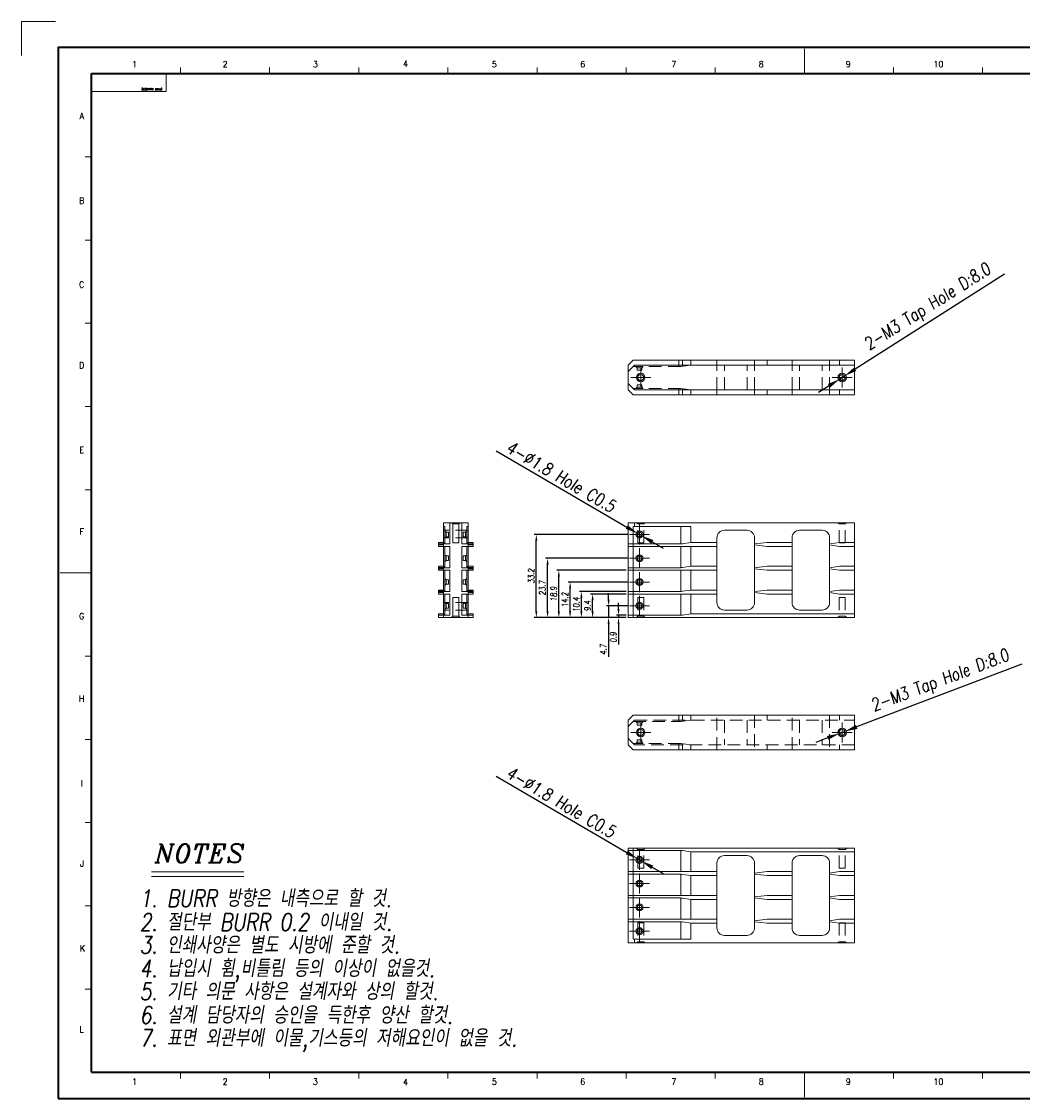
# Model space of a CAD drawing. Header units: millimetres. Extents: x 4497 to 11741, y 5958 to 12619.
# Tile 278 of 424: x 5225 to 5625, y 11172 to 11603. Entities that reach past the tile are written whole.
import ezdxf
from ezdxf.enums import TextEntityAlignment as Align

# ---------------------------------------------------------------- set-up
doc = ezdxf.new("R2010")
doc.units = ezdxf.units.MM
doc.header["$LTSCALE"] = 0.8
doc.header["$PDMODE"] = 3
doc.header["$PDSIZE"] = 0.3125
doc.linetypes.add('CENTER', pattern=[50.8, 31.75, -6.35, 6.35, -6.35])
doc.linetypes.add('HIDDEN', pattern=[9.525, 6.35, -3.175])
doc.layers.get('0').update_dxf_attribs({"linetype": 'CONTINUOUS', "lineweight": 0})
doc.layers.get('Defpoints').update_dxf_attribs({"linetype": 'CONTINUOUS', "lineweight": 0})
for name, color, linetype, lineweight in [('1', 2, 'CENTER', 0), ('2', 3, 'CONTINUOUS', 0), ('3', 5, 'HIDDEN', 0)]:
    doc.layers.add(name, color=color, linetype=linetype, lineweight=lineweight)
doc.styles.add('A', font='ITALIC', dxfattribs={"height": 3})
doc.styles.add('linetech', font='romans.shx', dxfattribs={"width": 0.8, "oblique": 10, "bigfont": 'whgtxt.shx'})
doc.styles.get("Standard").update_dxf_attribs({"font": 'romans.shx', "width": 0.8, "oblique": 5, "bigfont": 'whgtxt.shx'})
doc.dimstyles.get("Standard").update_dxf_attribs({"dimtxt": 2.5, "dimasz": 2.5, "dimexe": 0.8, "dimexo": 0.8, "dimgap": 0.8, "dimtad": 1, "dimdsep": 46, "dimtxsty": 'Standard', "dimcen": 0, "dimclrd": 3, "dimclre": 3, "dimclrt": 3, "dimazin": 0, "dimtp": 0.001, "dimtm": 0.001, "dimtfac": 1, "dimtmove": 0, "dimatfit": 3, "dimfxl": 0, "dimtolj": 1, "dimarcsym": 0})

# ---------------------------------------------------------------- blocks, each defined once
blk = doc.blocks.new('*D1217')
at = {"layer": '2', "color": 3, "lineweight": -2}
for p, q in [((5617.82, 11501.84), (5558.19, 11463.9)), ((5551.95, 11459.93), (5553.98, 11461.22)), ((5547.73, 11457.24), (5543.51, 11454.56))]:
    blk.add_line(p, q, dxfattribs=at)
at = {"layer": '2', "color": 3}
for points in [[(5557.75, 11464.6), (5558.64, 11463.2), (5553.98, 11461.22)], [(5547.29, 11457.95), (5548.18, 11456.54), (5551.95, 11459.93)]]:
    blk.add_solid(points, dxfattribs=at)
at = {"layer": 'Defpoints', "color": 0}
for p in [(5553.98, 11461.22), (5551.95, 11459.93)]:
    blk.add_point(p, dxfattribs=at)
at = {"layer": '2', "color": 3, "insert": (5587.47, 11488.38), "char_height": 5, "attachment_point": 5, "rotation": 32.4685}
blk.add_mtext('\\A1;2-M3 Tap Hole D:8.0', dxfattribs=at)
blk = doc.blocks.new('*D1218')
at = {"color": 3, "lineweight": -2}
for p, q in [((5414.69, 11431.27), (5466.9, 11400.82)), ((5472.77, 11397.4), (5471.22, 11398.3)), ((5477.09, 11394.88), (5481.41, 11392.36))]:
    blk.add_line(p, q, dxfattribs=at)
at = {"color": 3}
for points in [[(5467.32, 11401.54), (5466.48, 11400.1), (5471.22, 11398.3)], [(5477.51, 11395.6), (5476.67, 11394.16), (5472.77, 11397.4)]]:
    blk.add_solid(points, dxfattribs=at)
at = {"layer": 'Defpoints', "color": 0}
for p in [(5471.22, 11398.3), (5472.77, 11397.4)]:
    blk.add_point(p, dxfattribs=at)
at = {"color": 3, "insert": (5440.7, 11420.85), "char_height": 5, "attachment_point": 5, "rotation": 329.7453}
blk.add_mtext('\\A1;4-∅1.8 Hole C0.5', dxfattribs=at)
blk = doc.blocks.new('*D1219')
at = {"layer": '2', "color": 3, "lineweight": -2}
for p, q in [((5624.82, 11346.06), (5558.76, 11320.94)), ((5551.84, 11318.31), (5554.09, 11319.16)), ((5547.17, 11316.53), (5542.49, 11314.76))]:
    blk.add_line(p, q, dxfattribs=at)
at = {"layer": '2', "color": 3}
for points in [[(5546.87, 11317.31), (5547.46, 11315.76), (5551.84, 11318.31)], [(5558.46, 11321.72), (5559.05, 11320.16), (5554.09, 11319.16)]]:
    blk.add_solid(points, dxfattribs=at)
at = {"layer": 'Defpoints', "color": 0}
for p in [(5551.84, 11318.31), (5554.09, 11319.16)]:
    blk.add_point(p, dxfattribs=at)
at = {"layer": '2', "color": 3, "insert": (5592.37, 11339), "char_height": 5, "attachment_point": 5, "rotation": 20.8193}
blk.add_mtext('\\A1;2-M3 Tap Hole D:8.0', dxfattribs=at)
blk = doc.blocks.new('*D1220')
at = {"color": 3, "lineweight": -2}
for p, q in [((5414.69, 11301.24), (5466.9, 11270.79)), ((5472.77, 11267.36), (5471.22, 11268.27)), ((5477.09, 11264.84), (5481.41, 11262.32))]:
    blk.add_line(p, q, dxfattribs=at)
at = {"color": 3}
for points in [[(5467.32, 11271.51), (5466.48, 11270.07), (5471.22, 11268.27)], [(5477.51, 11265.56), (5476.67, 11264.12), (5472.77, 11267.36)]]:
    blk.add_solid(points, dxfattribs=at)
at = {"layer": 'Defpoints', "color": 0}
for p in [(5471.22, 11268.27), (5472.77, 11267.36)]:
    blk.add_point(p, dxfattribs=at)
at = {"color": 3, "insert": (5440.7, 11290.81), "char_height": 5, "attachment_point": 5, "rotation": 329.7453}
blk.add_mtext('\\A1;4-∅1.8 Hole C0.5', dxfattribs=at)
blk = doc.blocks.new('*D1207')
at = {"layer": '2', "color": 3, "lineweight": -2}
for p, q in [((5463.6, 11368.05), (5463.6, 11370.55)), ((5466.66, 11365.55), (5462.8, 11365.55)), ((5463.6, 11365.55), (5463.6, 11364.65)), ((5466.66, 11364.65), (5462.8, 11364.65)), ((5463.6, 11362.15), (5463.6, 11353.9))]:
    blk.add_line(p, q, dxfattribs=at)
at = {"layer": '2', "color": 3}
for points in [[(5463.18, 11368.05), (5464.02, 11368.05), (5463.6, 11365.55)], [(5463.18, 11362.15), (5464.02, 11362.15), (5463.6, 11364.65)]]:
    blk.add_solid(points, dxfattribs=at)
at = {"layer": 'Defpoints', "color": 0}
for p in [(5463.6, 11365.55), (5467.46, 11365.55), (5467.46, 11364.65)]:
    blk.add_point(p, dxfattribs=at)
at = {"layer": '2', "color": 3, "insert": (5461.55, 11356.78), "char_height": 2.5, "attachment_point": 5, "rotation": 90}
blk.add_mtext('\\A1;0.9', dxfattribs=at)
blk = doc.blocks.new('*D1208')
at = {"layer": '2', "color": 3, "lineweight": -2}
for p, q in [((5459.63, 11371.85), (5459.63, 11374.35)), ((5467.19, 11369.35), (5458.83, 11369.35)), ((5459.63, 11369.35), (5459.63, 11364.65)), ((5466.66, 11364.65), (5458.83, 11364.65)), ((5459.63, 11362.15), (5459.63, 11348.89))]:
    blk.add_line(p, q, dxfattribs=at)
at = {"layer": '2', "color": 3}
for points in [[(5459.21, 11371.85), (5460.05, 11371.85), (5459.63, 11369.35)], [(5459.21, 11362.15), (5460.05, 11362.15), (5459.63, 11364.65)]]:
    blk.add_solid(points, dxfattribs=at)
at = {"layer": 'Defpoints', "color": 0}
for p in [(5459.63, 11369.35), (5467.99, 11369.35), (5467.46, 11364.65)]:
    blk.add_point(p, dxfattribs=at)
at = {"layer": '2', "color": 3, "insert": (5457.58, 11351.86), "char_height": 2.5, "attachment_point": 5, "rotation": 90}
blk.add_mtext('\\A1;4.7', dxfattribs=at)
blk = doc.blocks.new('*D1209')
at = {"layer": '2', "color": 3, "lineweight": -2}
for p, q in [((5466.66, 11374.05), (5452.45, 11374.05)), ((5453.25, 11367.15), (5453.25, 11371.55)), ((5466.66, 11364.65), (5452.45, 11364.65))]:
    blk.add_line(p, q, dxfattribs=at)
at = {"layer": '2', "color": 3}
for points in [[(5452.84, 11371.55), (5453.67, 11371.55), (5453.25, 11374.05)], [(5452.84, 11367.15), (5453.67, 11367.15), (5453.25, 11364.65)]]:
    blk.add_solid(points, dxfattribs=at)
at = {"layer": 'Defpoints', "color": 0}
for p in [(5453.25, 11374.05), (5467.46, 11374.05), (5467.46, 11364.65)]:
    blk.add_point(p, dxfattribs=at)
at = {"layer": '2', "color": 3, "insert": (5451.2, 11369.35), "char_height": 2.5, "attachment_point": 5, "rotation": 90}
blk.add_mtext('\\A1;9.4', dxfattribs=at)
blk = doc.blocks.new('*D1210')
at = {"layer": '2', "color": 3, "lineweight": -2}
for p, q in [((5466.66, 11375.05), (5447.95, 11375.05)), ((5448.75, 11367.15), (5448.75, 11372.55)), ((5466.66, 11364.65), (5447.95, 11364.65))]:
    blk.add_line(p, q, dxfattribs=at)
at = {"layer": '2', "color": 3}
for points in [[(5448.34, 11372.55), (5449.17, 11372.55), (5448.75, 11375.05)], [(5448.34, 11367.15), (5449.17, 11367.15), (5448.75, 11364.65)]]:
    blk.add_solid(points, dxfattribs=at)
at = {"layer": 'Defpoints', "color": 0}
for p in [(5448.75, 11375.05), (5467.46, 11375.05), (5467.46, 11364.65)]:
    blk.add_point(p, dxfattribs=at)
at = {"layer": '2', "color": 3, "insert": (5446.7, 11369.85), "char_height": 2.5, "attachment_point": 5, "rotation": 90}
blk.add_mtext('\\A1;10.4', dxfattribs=at)
blk = doc.blocks.new('*D1211')
at = {"layer": '2', "color": 3, "lineweight": -2}
for p, q in [((5467.19, 11378.85), (5443.45, 11378.85)), ((5444.25, 11367.15), (5444.25, 11376.35)), ((5466.66, 11364.65), (5443.45, 11364.65))]:
    blk.add_line(p, q, dxfattribs=at)
at = {"layer": '2', "color": 3}
for points in [[(5443.84, 11376.35), (5444.67, 11376.35), (5444.25, 11378.85)], [(5443.84, 11367.15), (5444.67, 11367.15), (5444.25, 11364.65)]]:
    blk.add_solid(points, dxfattribs=at)
at = {"layer": 'Defpoints', "color": 0}
for p in [(5444.25, 11378.85), (5467.99, 11378.85), (5467.46, 11364.65)]:
    blk.add_point(p, dxfattribs=at)
at = {"layer": '2', "color": 3, "insert": (5442.2, 11371.75), "char_height": 2.5, "attachment_point": 5, "rotation": 90}
blk.add_mtext('\\A1;14.2', dxfattribs=at)
blk = doc.blocks.new('*D1212')
at = {"layer": '2', "color": 3, "lineweight": -2}
for p, q in [((5466.66, 11383.55), (5438.95, 11383.55)), ((5439.75, 11367.15), (5439.75, 11381.05)), ((5466.66, 11364.65), (5438.95, 11364.65))]:
    blk.add_line(p, q, dxfattribs=at)
at = {"layer": '2', "color": 3}
for points in [[(5439.34, 11381.05), (5440.17, 11381.05), (5439.75, 11383.55)], [(5439.34, 11367.15), (5440.17, 11367.15), (5439.75, 11364.65)]]:
    blk.add_solid(points, dxfattribs=at)
at = {"layer": 'Defpoints', "color": 0}
for p in [(5439.75, 11383.55), (5467.46, 11383.55), (5467.46, 11364.65)]:
    blk.add_point(p, dxfattribs=at)
at = {"layer": '2', "color": 3, "insert": (5437.7, 11374.1), "char_height": 2.5, "attachment_point": 5, "rotation": 90}
blk.add_mtext('\\A1;18.9', dxfattribs=at)
blk = doc.blocks.new('*D1213')
at = {"layer": '2', "color": 3, "lineweight": -2}
for p, q in [((5467.19, 11388.35), (5434.45, 11388.35)), ((5435.25, 11367.15), (5435.25, 11385.85)), ((5466.66, 11364.65), (5434.45, 11364.65))]:
    blk.add_line(p, q, dxfattribs=at)
at = {"layer": '2', "color": 3}
for points in [[(5434.84, 11385.85), (5435.67, 11385.85), (5435.25, 11388.35)], [(5434.84, 11367.15), (5435.67, 11367.15), (5435.25, 11364.65)]]:
    blk.add_solid(points, dxfattribs=at)
at = {"layer": 'Defpoints', "color": 0}
for p in [(5435.25, 11388.35), (5467.99, 11388.35), (5467.46, 11364.65)]:
    blk.add_point(p, dxfattribs=at)
at = {"layer": '2', "color": 3, "insert": (5433.2, 11376.5), "char_height": 2.5, "attachment_point": 5, "rotation": 90}
blk.add_mtext('\\A1;23.7', dxfattribs=at)
blk = doc.blocks.new('*D1214')
at = {"layer": '2', "color": 3, "lineweight": -2}
for p, q in [((5467.19, 11397.85), (5429.95, 11397.85)), ((5430.75, 11367.15), (5430.75, 11395.35)), ((5466.66, 11364.65), (5429.95, 11364.65))]:
    blk.add_line(p, q, dxfattribs=at)
at = {"layer": '2', "color": 3}
for points in [[(5430.34, 11395.35), (5431.17, 11395.35), (5430.75, 11397.85)], [(5430.34, 11367.15), (5431.17, 11367.15), (5430.75, 11364.65)]]:
    blk.add_solid(points, dxfattribs=at)
at = {"layer": 'Defpoints', "color": 0}
for p in [(5430.75, 11397.85), (5467.99, 11397.85), (5467.46, 11364.65)]:
    blk.add_point(p, dxfattribs=at)
at = {"layer": '2', "color": 3, "insert": (5428.7, 11381.25), "char_height": 2.5, "attachment_point": 5, "rotation": 90}
blk.add_mtext('\\A1;33.2', dxfattribs=at)

msp = doc.modelspace()

# ---------------------------------------------------------------- linework, layer by layer
at = {"color": 7, "linetype": 'Continuous'}
for p, q in [((5537.898, 11582.002), (5537.898, 11591.966)), ((5252.932, 11582.002), (5282.823, 11582.002)), ((5252.932, 11574.828), (5252.932, 11582.002)), ((5282.823, 11574.828), (5282.823, 11582.002)), ((5288.553, 11582.002), (5288.553, 11584.493)), ((5324.173, 11582.002), (5324.173, 11584.493)), ((5359.794, 11582.002), (5359.794, 11584.493)), ((5395.415, 11582.002), (5395.415, 11584.493)), ((5431.036, 11582.002), (5431.036, 11584.493)), ((5466.656, 11582.002), (5466.656, 11584.493)), ((5502.277, 11582.002), (5502.277, 11584.493)), ((5573.518, 11582.002), (5573.518, 11584.493)), ((5609.139, 11582.002), (5609.139, 11584.493)), ((5252.932, 11574.828), (5282.823, 11574.828)), ((5250.441, 11548.748), (5252.932, 11548.748)), ((5250.441, 11515.493), (5252.932, 11515.493)), ((5250.441, 11482.239), (5252.932, 11482.239)), ((5250.441, 11448.985), (5252.932, 11448.985)), ((5250.441, 11415.73), (5252.932, 11415.73)), ((5240.477, 11382.476), (5252.932, 11382.476)), ((5250.441, 11349.222), (5252.932, 11349.222)), ((5250.441, 11315.967), (5252.932, 11315.967)), ((5250.441, 11282.713), (5252.932, 11282.713)), ((5250.441, 11249.459), (5252.932, 11249.459)), ((5250.441, 11216.204), (5252.932, 11216.204)), ((5288.553, 11180.459), (5288.553, 11182.95)), ((5324.173, 11180.459), (5324.173, 11182.95)), ((5359.794, 11180.459), (5359.794, 11182.95)), ((5395.415, 11180.459), (5395.415, 11182.95)), ((5431.036, 11180.459), (5431.036, 11182.95)), ((5466.656, 11180.459), (5466.656, 11182.95)), ((5502.277, 11180.459), (5502.277, 11182.95)), ((5537.898, 11172.986), (5537.898, 11182.95)), ((5573.518, 11180.459), (5573.518, 11182.95)), ((5609.139, 11180.459), (5609.139, 11182.95))]:
    msp.add_line(p, q, dxfattribs=at)
at = {"color": 7, "linetype": 'Continuous', "lineweight": 35}
for p, q in [((5252.932, 11182.95), (5252.932, 11582.002)), ((5252.932, 11582.002), (5822.864, 11582.002)), ((5252.932, 11182.95), (5822.864, 11182.95))]:
    msp.add_line(p, q, dxfattribs=at)
at = {"linetype": 'Continuous'}
for p, q in [((5469.463, 11467.473), (5467.463, 11465.473)), ((5467.463, 11455.673), (5467.463, 11465.473)), ((5469.963, 11465.473), (5467.463, 11462.973)), ((5469.463, 11467.473), (5557.963, 11467.473)), ((5557.963, 11465.473), (5469.963, 11465.473)), ((5487.718, 11465.473), (5487.718, 11467.473)), ((5489.201, 11465.473), (5489.201, 11467.473)), ((5492.463, 11467.473), (5492.463, 11465.473)), ((5502.963, 11465.473), (5502.963, 11467.473)), ((5517.963, 11467.473), (5517.963, 11465.473)), ((5522.963, 11467.473), (5522.963, 11465.473)), ((5532.963, 11465.473), (5532.963, 11467.473)), ((5547.963, 11467.473), (5547.963, 11465.473)), ((5551.963, 11467.473), (5551.963, 11465.473)), ((5557.963, 11453.673), (5557.963, 11467.473)), ((5467.463, 11458.173), (5469.963, 11455.673)), ((5467.463, 11455.673), (5469.463, 11453.673)), ((5469.463, 11453.673), (5557.963, 11453.673)), ((5469.963, 11455.673), (5557.963, 11455.673)), ((5487.718, 11453.673), (5487.718, 11455.673)), ((5489.201, 11453.673), (5489.201, 11455.673)), ((5492.463, 11455.673), (5492.463, 11453.673)), ((5502.963, 11453.673), (5502.963, 11455.673)), ((5517.963, 11455.673), (5517.963, 11453.673)), ((5522.963, 11455.673), (5522.963, 11453.673)), ((5532.963, 11453.673), (5532.963, 11455.673)), ((5547.963, 11455.673), (5547.963, 11453.673)), ((5551.963, 11455.673), (5551.963, 11453.673)), ((5393.675, 11394.649), (5393.675, 11402.549)), ((5393.675, 11402.549), (5403.475, 11402.549)), ((5394.175, 11401.049), (5393.675, 11401.049)), ((5394.175, 11401.049), (5394.175, 11394.049)), ((5396.175, 11402.549), (5396.175, 11394.049)), ((5400.975, 11394.049), (5400.975, 11402.549)), ((5402.975, 11394.049), (5402.975, 11401.049)), ((5403.475, 11401.049), (5402.975, 11401.049)), ((5403.475, 11402.549), (5403.475, 11394.649)), ((5467.463, 11364.649), (5467.463, 11402.549)), ((5467.463, 11402.549), (5557.963, 11402.549)), ((5469.463, 11364.649), (5469.463, 11401.049)), ((5469.463, 11401.049), (5492.463, 11401.049)), ((5469.963, 11402.549), (5469.963, 11401.049)), ((5488.463, 11401.049), (5488.463, 11394.077)), ((5492.463, 11401.049), (5492.463, 11394.649)), ((5557.963, 11364.649), (5557.963, 11402.549)), ((5502.963, 11370.649), (5502.963, 11396.549)), ((5514.963, 11399.549), (5505.963, 11399.549)), ((5517.963, 11370.649), (5517.963, 11396.549)), ((5532.963, 11370.649), (5532.963, 11396.549)), ((5544.963, 11399.549), (5535.963, 11399.549)), ((5547.963, 11370.649), (5547.963, 11396.549)), ((5391.675, 11393.049), (5391.675, 11394.649)), ((5391.675, 11394.649), (5393.675, 11394.649)), ((5394.083, 11394.16), (5391.675, 11394.16)), ((5391.675, 11394.049), (5396.175, 11394.049)), ((5391.675, 11393.049), (5396.175, 11393.049)), ((5394.083, 11394.16), (5393.675, 11394.649)), ((5393.675, 11385.149), (5393.675, 11394.049)), ((5394.175, 11393.049), (5394.175, 11384.549)), ((5396.175, 11393.049), (5396.175, 11384.549)), ((5400.975, 11394.049), (5405.475, 11394.049)), ((5400.975, 11384.549), (5400.975, 11393.049)), ((5400.975, 11393.049), (5405.475, 11393.049)), ((5402.975, 11384.549), (5402.975, 11393.049)), ((5403.475, 11394.649), (5403.067, 11394.16)), ((5405.475, 11394.16), (5403.067, 11394.16)), ((5403.475, 11394.649), (5405.475, 11394.649)), ((5403.475, 11385.149), (5403.475, 11394.049)), ((5405.475, 11393.049), (5405.475, 11394.649)), ((5467.463, 11394.049), (5487.718, 11394.049)), ((5467.463, 11393.049), (5502.963, 11393.049)), ((5488.463, 11393.049), (5488.463, 11384.577)), ((5492.463, 11394.649), (5489.201, 11394.16)), ((5492.463, 11394.649), (5502.963, 11394.649)), ((5492.463, 11393.049), (5492.463, 11385.149)), ((5522.963, 11394.649), (5517.963, 11394.049)), ((5517.963, 11393.649), (5522.963, 11393.049)), ((5522.963, 11394.649), (5532.963, 11394.649)), ((5522.963, 11393.049), (5532.963, 11393.049)), ((5551.963, 11394.649), (5547.963, 11394.049)), ((5547.963, 11393.649), (5551.963, 11393.049)), ((5551.963, 11394.649), (5557.963, 11394.649)), ((5551.963, 11393.049), (5557.963, 11393.049)), ((5391.675, 11383.549), (5391.675, 11385.149)), ((5391.675, 11385.149), (5393.675, 11385.149)), ((5394.083, 11384.66), (5391.675, 11384.66)), ((5391.675, 11384.549), (5396.175, 11384.549)), ((5391.675, 11383.549), (5396.175, 11383.549)), ((5394.083, 11384.66), (5393.675, 11385.149)), ((5393.675, 11375.649), (5393.675, 11384.549)), ((5394.175, 11383.549), (5394.175, 11375.049)), ((5396.175, 11383.549), (5396.175, 11375.049)), ((5400.975, 11384.549), (5405.475, 11384.549)), ((5400.975, 11383.549), (5405.475, 11383.549)), ((5400.975, 11375.049), (5400.975, 11383.549)), ((5402.975, 11375.049), (5402.975, 11383.549)), ((5403.475, 11385.149), (5403.067, 11384.66)), ((5405.475, 11384.66), (5403.067, 11384.66)), ((5403.475, 11385.149), (5405.475, 11385.149)), ((5403.475, 11375.649), (5403.475, 11384.549)), ((5405.475, 11383.549), (5405.475, 11385.149)), ((5467.463, 11384.549), (5487.718, 11384.549)), ((5467.463, 11383.549), (5502.963, 11383.549)), ((5488.463, 11383.549), (5488.463, 11375.077)), ((5492.463, 11385.149), (5489.201, 11384.66)), ((5492.463, 11385.149), (5502.963, 11385.149)), ((5492.463, 11383.549), (5492.463, 11375.649)), ((5522.963, 11385.149), (5517.963, 11384.549)), ((5517.963, 11384.149), (5522.963, 11383.549)), ((5522.963, 11385.149), (5532.963, 11385.149)), ((5522.963, 11383.549), (5532.963, 11383.549)), ((5551.963, 11385.149), (5547.963, 11384.549)), ((5547.963, 11384.149), (5551.963, 11383.549)), ((5551.963, 11385.149), (5557.963, 11385.149)), ((5551.963, 11383.549), (5557.963, 11383.549)), ((5391.675, 11375.649), (5393.675, 11375.649)), ((5391.675, 11374.049), (5391.675, 11375.649)), ((5394.083, 11375.16), (5391.675, 11375.16)), ((5391.675, 11375.049), (5396.175, 11375.049)), ((5391.675, 11374.049), (5396.175, 11374.049)), ((5394.083, 11375.16), (5393.675, 11375.649)), ((5393.675, 11366.149), (5393.675, 11375.049)), ((5394.175, 11374.049), (5394.175, 11365.549)), ((5396.175, 11374.049), (5396.175, 11365.549)), ((5400.975, 11375.049), (5405.475, 11375.049)), ((5400.975, 11374.049), (5405.475, 11374.049)), ((5400.975, 11365.549), (5400.975, 11374.049)), ((5402.975, 11365.549), (5402.975, 11374.049)), ((5403.475, 11375.649), (5403.067, 11375.16)), ((5405.475, 11375.16), (5403.067, 11375.16)), ((5403.475, 11375.649), (5405.475, 11375.649)), ((5403.475, 11366.149), (5403.475, 11375.049)), ((5405.475, 11374.049), (5405.475, 11375.649)), ((5467.463, 11375.049), (5487.718, 11375.049)), ((5467.463, 11374.049), (5502.963, 11374.049)), ((5488.463, 11374.049), (5488.463, 11365.577)), ((5492.463, 11375.649), (5489.201, 11375.16)), ((5492.463, 11375.649), (5502.963, 11375.649)), ((5492.463, 11374.049), (5492.463, 11366.149)), ((5522.963, 11375.649), (5517.963, 11375.049)), ((5517.963, 11374.649), (5522.963, 11374.049)), ((5522.963, 11375.649), (5532.963, 11375.649)), ((5522.963, 11374.049), (5532.963, 11374.049)), ((5551.963, 11375.649), (5547.963, 11375.049)), ((5547.963, 11374.649), (5551.963, 11374.049)), ((5551.963, 11375.649), (5557.963, 11375.649)), ((5551.963, 11374.049), (5557.963, 11374.049)), ((5391.675, 11366.149), (5393.675, 11366.149)), ((5391.675, 11364.649), (5391.675, 11366.149)), ((5394.083, 11365.66), (5391.675, 11365.66)), ((5391.675, 11365.549), (5396.175, 11365.549)), ((5394.083, 11365.66), (5393.675, 11366.149)), ((5393.675, 11365.549), (5393.675, 11364.649)), ((5400.975, 11365.549), (5405.475, 11365.549)), ((5403.475, 11366.149), (5403.067, 11365.66)), ((5405.475, 11365.66), (5403.067, 11365.66)), ((5403.475, 11366.149), (5405.475, 11366.149)), ((5403.475, 11364.649), (5403.475, 11365.549)), ((5405.475, 11364.649), (5405.475, 11366.149)), ((5467.463, 11365.549), (5487.718, 11365.549)), ((5492.463, 11366.149), (5489.201, 11365.66)), ((5492.463, 11366.149), (5557.963, 11366.149)), ((5505.963, 11367.649), (5514.963, 11367.649)), ((5535.963, 11367.649), (5544.963, 11367.649)), ((5391.675, 11364.649), (5405.475, 11364.649)), ((5557.963, 11364.649), (5467.463, 11364.649)), ((5469.463, 11325.638), (5467.463, 11323.638)), ((5467.463, 11313.838), (5467.463, 11323.638)), ((5557.963, 11325.638), (5469.463, 11325.638)), ((5557.963, 11325.638), (5557.963, 11311.838)), ((5467.463, 11313.838), (5469.463, 11311.838)), ((5557.963, 11311.838), (5469.463, 11311.838)), ((5467.463, 11234.615), (5467.463, 11272.515)), ((5467.463, 11272.515), (5557.963, 11272.515)), ((5487.718, 11271.615), (5467.463, 11271.615)), ((5469.463, 11236.115), (5469.463, 11272.515)), ((5488.463, 11271.587), (5488.463, 11263.115)), ((5489.201, 11271.504), (5492.463, 11271.015)), ((5492.463, 11271.015), (5492.463, 11263.115)), ((5492.463, 11271.015), (5557.963, 11271.015)), ((5557.963, 11234.615), (5557.963, 11272.515)), ((5502.963, 11240.615), (5502.963, 11266.515)), ((5505.963, 11269.515), (5514.963, 11269.515)), ((5517.963, 11240.615), (5517.963, 11266.515)), ((5532.963, 11240.615), (5532.963, 11266.515)), ((5535.963, 11269.515), (5544.963, 11269.515)), ((5547.963, 11240.615), (5547.963, 11266.515)), ((5467.463, 11263.115), (5502.963, 11263.115)), ((5522.963, 11263.115), (5517.963, 11262.515)), ((5522.963, 11263.115), (5532.963, 11263.115)), ((5551.963, 11263.115), (5547.963, 11262.515)), ((5551.963, 11263.115), (5557.963, 11263.115)), ((5487.718, 11262.115), (5467.463, 11262.115)), ((5488.463, 11262.087), (5488.463, 11253.615)), ((5489.201, 11262.004), (5492.463, 11261.515)), ((5492.463, 11261.515), (5492.463, 11253.615)), ((5492.463, 11261.515), (5502.963, 11261.515)), ((5517.963, 11262.115), (5522.963, 11261.515)), ((5522.963, 11261.515), (5532.963, 11261.515)), ((5547.963, 11262.115), (5551.963, 11261.515)), ((5551.963, 11261.515), (5557.963, 11261.515)), ((5467.463, 11253.615), (5502.963, 11253.615)), ((5522.963, 11253.615), (5517.963, 11253.015)), ((5522.963, 11253.615), (5532.963, 11253.615)), ((5551.963, 11253.615), (5547.963, 11253.015)), ((5551.963, 11253.615), (5557.963, 11253.615)), ((5487.718, 11252.615), (5467.463, 11252.615)), ((5488.463, 11252.587), (5488.463, 11244.115)), ((5489.201, 11252.504), (5492.463, 11252.015)), ((5492.463, 11252.015), (5492.463, 11244.115)), ((5492.463, 11252.015), (5502.963, 11252.015)), ((5517.963, 11252.615), (5522.963, 11252.015)), ((5522.963, 11252.015), (5532.963, 11252.015)), ((5547.963, 11252.615), (5551.963, 11252.015)), ((5551.963, 11252.015), (5557.963, 11252.015)), ((5467.463, 11244.115), (5502.963, 11244.115)), ((5487.718, 11243.115), (5467.463, 11243.115)), ((5488.463, 11243.087), (5488.463, 11236.115)), ((5489.201, 11243.004), (5492.463, 11242.515)), ((5492.463, 11242.515), (5492.463, 11236.115)), ((5492.463, 11242.515), (5502.963, 11242.515)), ((5522.963, 11244.115), (5517.963, 11243.515)), ((5517.963, 11243.115), (5522.963, 11242.515)), ((5522.963, 11244.115), (5532.963, 11244.115)), ((5522.963, 11242.515), (5532.963, 11242.515)), ((5551.963, 11244.115), (5547.963, 11243.515)), ((5547.963, 11243.115), (5551.963, 11242.515)), ((5551.963, 11244.115), (5557.963, 11244.115)), ((5551.963, 11242.515), (5557.963, 11242.515)), ((5514.963, 11237.615), (5505.963, 11237.615)), ((5544.963, 11237.615), (5535.963, 11237.615)), ((5557.963, 11234.615), (5467.463, 11234.615)), ((5469.463, 11236.115), (5492.463, 11236.115)), ((5469.963, 11236.115), (5469.963, 11234.615))]:
    msp.add_line(p, q, dxfattribs=at)
at = {"color": 7, "linetype": 'Continuous', "lineweight": 35}
msp.add_lwpolyline([(5239.652, 11172.476), (5833.652, 11172.476), (5833.652, 11592.476), (5239.652, 11592.476)], close=True, dxfattribs=at)
at = {"linetype": 'Continuous'}
for centre, radius in [((5472.463, 11460.573), 1.7), ((5472.463, 11460.573), 1.2), ((5552.963, 11460.573), 1.7), ((5552.963, 11460.573), 1.2), ((5471.993, 11397.849), 1.4), ((5471.993, 11397.849), 0.9), ((5471.993, 11388.349), 1.4), ((5471.993, 11388.349), 0.9), ((5471.993, 11378.849), 1.4), ((5471.993, 11378.849), 0.9), ((5471.993, 11369.349), 1.4), ((5471.993, 11369.349), 0.9), ((5472.463, 11318.738), 1.7), ((5472.463, 11318.738), 1.2), ((5552.963, 11318.738), 1.7), ((5552.963, 11318.738), 1.2), ((5471.993, 11267.815), 1.4), ((5471.993, 11267.815), 0.9), ((5471.993, 11258.315), 1.4), ((5471.993, 11258.315), 0.9), ((5471.993, 11248.815), 1.4), ((5471.993, 11248.815), 0.9), ((5471.993, 11239.315), 1.4), ((5471.993, 11239.315), 0.9)]:
    msp.add_circle(centre, radius, dxfattribs=at)
for centre, radius, start, end in [((5505.963, 11396.549), 3, 90, 180), ((5514.963, 11396.549), 3, 0, 90), ((5535.963, 11396.549), 3, 90, 180), ((5544.963, 11396.549), 3, 0, 90), ((5487.718, 11404.049), 10, 270, 278.53077), ((5487.718, 11394.549), 10, 270, 278.53077), ((5487.718, 11385.049), 10, 270, 278.53077), ((5505.963, 11370.649), 3, 180, 270), ((5514.963, 11370.649), 3, 270, 0), ((5535.963, 11370.649), 3, 180, 270), ((5544.963, 11370.649), 3, 270, 0), ((5487.718, 11375.549), 10, 270, 278.53077), ((5487.718, 11261.615), 10, 81.46923, 90), ((5505.963, 11266.515), 3, 90, 180), ((5514.963, 11266.515), 3, 0, 90), ((5535.963, 11266.515), 3, 90, 180), ((5544.963, 11266.515), 3, 0, 90), ((5487.718, 11252.115), 10, 81.46923, 90), ((5487.718, 11242.615), 10, 81.46923, 90), ((5487.718, 11233.115), 10, 81.46923, 90), ((5505.963, 11240.615), 3, 180, 270), ((5514.963, 11240.615), 3, 270, 0), ((5535.963, 11240.615), 3, 180, 270), ((5544.963, 11240.615), 3, 270, 0)]:
    msp.add_arc(centre, radius, start, end, dxfattribs=at)
for centre, start_param, end_param in [((5394.268, 11404.049), -3.2904826, -3.2162448), ((5402.882, 11404.049), 3.2162448, 3.2904826), ((5394.268, 11394.549), -3.2904826, -3.2162448), ((5402.882, 11394.549), 3.2162448, 3.2904826), ((5394.268, 11385.049), -3.2904826, -3.2162448), ((5402.882, 11385.049), 3.2162448, 3.2904826), ((5394.268, 11375.549), -3.2904826, -3.2162448), ((5402.882, 11375.549), 3.2162448, 3.2904826)]:
    msp.add_ellipse(centre, major_axis=(0, 10), ratio=0.125, start_param=start_param, end_param=end_param, dxfattribs=at)
at = {"layer": '1'}
for p, q in [((5225.021, 11602.821), (5238.557, 11602.821)), ((5225.021, 11602.821), (5225.021, 11589.285)), ((5472.463, 11456.573), (5472.463, 11464.573)), ((5552.963, 11456.573), (5552.963, 11464.573)), ((5468.463, 11460.573), (5476.463, 11460.573)), ((5548.963, 11460.573), (5556.963, 11460.573)), ((5471.993, 11393.849), (5471.993, 11401.849)), ((5467.993, 11397.849), (5475.993, 11397.849)), ((5471.993, 11384.349), (5471.993, 11392.349)), ((5467.993, 11388.349), (5475.993, 11388.349)), ((5471.993, 11374.849), (5471.993, 11382.849)), ((5467.993, 11378.849), (5475.993, 11378.849)), ((5471.993, 11365.349), (5471.993, 11373.349)), ((5467.993, 11369.349), (5475.993, 11369.349)), ((5472.463, 11314.738), (5472.463, 11322.738)), ((5552.963, 11314.738), (5552.963, 11322.738)), ((5468.463, 11318.738), (5476.463, 11318.738)), ((5548.963, 11318.738), (5556.963, 11318.738)), ((5471.993, 11263.815), (5471.993, 11271.815)), ((5467.993, 11267.815), (5475.993, 11267.815)), ((5471.993, 11254.315), (5471.993, 11262.315)), ((5467.993, 11258.315), (5475.993, 11258.315)), ((5471.993, 11244.815), (5471.993, 11252.815)), ((5467.993, 11248.815), (5475.993, 11248.815)), ((5471.993, 11235.315), (5471.993, 11243.315)), ((5467.993, 11239.315), (5475.993, 11239.315))]:
    msp.add_line(p, q, dxfattribs=at)
at = {"layer": '2'}
for p, q in [((5277, 11263.049), (5313.879, 11263.049)), ((5277, 11261.207), (5313.879, 11261.207))]:
    msp.add_line(p, q, dxfattribs=at)
at = {"layer": '3'}
for p, q in [((5488.463, 11464.973), (5469.463, 11464.973)), ((5470.593, 11464.973), (5471.093, 11464.473)), ((5471.093, 11464.473), (5471.093, 11463.473)), ((5471.093, 11464.473), (5471.093, 11463.473)), ((5472.893, 11464.473), (5471.093, 11464.473)), ((5473.393, 11464.973), (5472.893, 11464.473)), ((5472.893, 11464.473), (5472.893, 11463.473)), ((5472.893, 11464.473), (5472.893, 11463.473)), ((5487.718, 11464.973), (5487.718, 11465.473)), ((5492.463, 11465.473), (5488.463, 11464.973)), ((5489.201, 11465.065), (5489.201, 11465.473)), ((5502.963, 11455.673), (5502.963, 11465.473)), ((5505.963, 11455.673), (5505.963, 11465.473)), ((5514.963, 11455.673), (5514.963, 11465.473)), ((5517.963, 11455.673), (5517.963, 11465.473)), ((5532.963, 11455.673), (5532.963, 11465.473)), ((5535.963, 11455.673), (5535.963, 11465.473)), ((5544.963, 11455.673), (5544.963, 11465.473)), ((5547.963, 11455.673), (5547.963, 11465.473)), ((5472.893, 11463.473), (5471.093, 11463.473)), ((5488.463, 11456.173), (5469.463, 11456.173)), ((5470.593, 11456.173), (5471.093, 11456.673)), ((5471.093, 11457.673), (5471.093, 11456.673)), ((5471.093, 11456.673), (5471.093, 11457.673)), ((5472.893, 11457.673), (5471.093, 11457.673)), ((5472.893, 11456.673), (5471.093, 11456.673)), ((5472.893, 11457.673), (5472.893, 11456.673)), ((5472.893, 11456.673), (5472.893, 11457.673)), ((5473.393, 11456.173), (5472.893, 11456.673)), ((5487.718, 11455.673), (5487.718, 11456.173)), ((5488.463, 11456.173), (5492.463, 11455.673)), ((5489.201, 11455.673), (5489.201, 11456.081)), ((5396.875, 11402.549), (5397.375, 11402.049)), ((5397.375, 11402.049), (5397.375, 11394.549)), ((5397.375, 11394.549), (5397.375, 11402.049)), ((5399.775, 11402.049), (5397.375, 11402.049)), ((5400.275, 11402.549), (5399.775, 11402.049)), ((5399.775, 11402.049), (5399.775, 11394.549)), ((5399.775, 11394.549), (5399.775, 11402.049)), ((5471.263, 11402.049), (5470.763, 11402.549)), ((5471.263, 11394.549), (5471.263, 11402.049)), ((5473.663, 11402.049), (5471.263, 11402.049)), ((5473.663, 11402.049), (5474.163, 11402.549)), ((5473.663, 11394.549), (5473.663, 11402.049)), ((5551.763, 11402.049), (5551.263, 11402.549)), ((5554.163, 11402.049), (5551.763, 11402.049)), ((5551.763, 11394.549), (5551.763, 11402.049)), ((5554.163, 11402.049), (5554.663, 11402.549)), ((5554.163, 11394.549), (5554.163, 11402.049)), ((5403.475, 11399.549), (5393.675, 11399.549)), ((5403.475, 11396.549), (5393.675, 11396.549)), ((5394.675, 11398.749), (5394.175, 11399.249)), ((5394.675, 11396.949), (5394.175, 11396.449)), ((5394.675, 11398.749), (5394.675, 11396.949)), ((5394.675, 11398.749), (5395.675, 11398.749)), ((5394.675, 11396.949), (5395.675, 11396.949)), ((5395.675, 11398.749), (5395.675, 11396.949)), ((5401.475, 11398.749), (5401.475, 11396.949)), ((5401.475, 11398.749), (5402.475, 11398.749)), ((5401.475, 11396.949), (5402.475, 11396.949)), ((5402.475, 11398.749), (5402.975, 11399.249)), ((5402.475, 11398.749), (5402.475, 11396.949)), ((5402.475, 11396.949), (5402.975, 11396.449)), ((5393.675, 11393.649), (5391.675, 11393.649)), ((5393.675, 11394.049), (5393.675, 11394.649)), ((5397.375, 11394.549), (5399.775, 11394.549)), ((5403.475, 11394.049), (5403.475, 11394.649)), ((5405.475, 11393.649), (5403.475, 11393.649)), ((5471.264, 11394.549), (5473.663, 11394.549)), ((5551.764, 11394.549), (5554.163, 11394.549)), ((5394.675, 11389.249), (5394.175, 11389.749)), ((5394.675, 11387.449), (5394.175, 11386.949)), ((5394.675, 11389.249), (5394.675, 11387.449)), ((5394.675, 11389.249), (5395.675, 11389.249)), ((5394.675, 11387.449), (5395.675, 11387.449)), ((5395.675, 11389.249), (5395.675, 11387.449)), ((5401.475, 11389.249), (5401.475, 11387.449)), ((5401.475, 11389.249), (5402.475, 11389.249)), ((5401.475, 11387.449), (5402.475, 11387.449)), ((5402.475, 11389.249), (5402.975, 11389.749)), ((5402.475, 11389.249), (5402.475, 11387.449)), ((5402.475, 11387.449), (5402.975, 11386.949)), ((5393.675, 11384.149), (5391.675, 11384.149)), ((5393.675, 11385.149), (5393.675, 11384.549)), ((5403.475, 11384.549), (5403.475, 11385.149)), ((5405.475, 11384.149), (5403.475, 11384.149)), ((5394.675, 11379.749), (5394.175, 11380.249)), ((5394.675, 11379.749), (5394.675, 11377.949)), ((5394.675, 11379.749), (5395.675, 11379.749)), ((5395.675, 11379.749), (5395.675, 11377.949)), ((5401.475, 11379.749), (5402.475, 11379.749)), ((5401.475, 11379.749), (5401.475, 11377.949)), ((5402.475, 11379.749), (5402.975, 11380.249)), ((5402.475, 11379.749), (5402.475, 11377.949)), ((5393.675, 11374.649), (5391.675, 11374.649)), ((5393.675, 11375.649), (5393.675, 11375.049)), ((5394.675, 11377.949), (5394.175, 11377.449)), ((5394.675, 11377.949), (5395.675, 11377.949)), ((5401.475, 11377.949), (5402.475, 11377.949)), ((5402.475, 11377.949), (5402.975, 11377.449)), ((5403.475, 11375.049), (5403.475, 11375.649)), ((5405.475, 11374.649), (5403.475, 11374.649)), ((5403.475, 11370.649), (5393.675, 11370.649)), ((5394.675, 11370.249), (5394.175, 11370.749)), ((5394.675, 11370.249), (5395.675, 11370.249)), ((5394.675, 11370.249), (5394.675, 11368.449)), ((5395.675, 11370.249), (5395.675, 11368.449)), ((5399.775, 11372.649), (5397.375, 11372.649)), ((5397.375, 11372.649), (5397.375, 11365.149)), ((5397.375, 11365.149), (5397.375, 11372.649)), ((5399.775, 11372.649), (5399.775, 11365.149)), ((5399.775, 11365.149), (5399.775, 11372.649)), ((5401.475, 11370.249), (5402.475, 11370.249)), ((5401.475, 11370.249), (5401.475, 11368.449)), ((5402.475, 11370.249), (5402.975, 11370.749)), ((5402.475, 11370.249), (5402.475, 11368.449)), ((5471.263, 11372.649), (5471.263, 11365.149)), ((5473.663, 11372.649), (5471.264, 11372.649)), ((5473.663, 11372.649), (5473.663, 11365.149)), ((5551.763, 11372.649), (5551.763, 11365.149)), ((5554.163, 11372.649), (5551.764, 11372.649)), ((5554.163, 11372.649), (5554.163, 11365.149)), ((5403.475, 11367.649), (5393.675, 11367.649)), ((5394.675, 11368.449), (5394.175, 11367.949)), ((5394.675, 11368.449), (5395.675, 11368.449)), ((5401.475, 11368.449), (5402.475, 11368.449)), ((5402.475, 11368.449), (5402.975, 11367.949)), ((5396.875, 11364.649), (5397.375, 11365.149)), ((5399.775, 11365.149), (5397.375, 11365.149)), ((5400.275, 11364.649), (5399.775, 11365.149)), ((5471.263, 11365.149), (5470.763, 11364.649)), ((5473.663, 11365.149), (5471.263, 11365.149)), ((5473.663, 11365.149), (5474.163, 11364.649)), ((5551.763, 11365.149), (5551.263, 11364.649)), ((5554.163, 11365.149), (5551.763, 11365.149)), ((5554.163, 11365.149), (5554.663, 11364.649)), ((5469.963, 11323.638), (5467.463, 11321.138)), ((5469.463, 11323.138), (5488.463, 11323.138)), ((5469.963, 11323.638), (5557.963, 11323.638)), ((5470.593, 11323.138), (5471.093, 11322.638)), ((5471.093, 11322.638), (5471.093, 11321.638)), ((5471.093, 11321.638), (5471.093, 11322.638)), ((5472.893, 11322.638), (5471.093, 11322.638)), ((5473.393, 11323.138), (5472.893, 11322.638)), ((5472.893, 11322.638), (5472.893, 11321.638)), ((5472.893, 11321.638), (5472.893, 11322.638)), ((5487.718, 11325.638), (5487.718, 11323.138)), ((5488.463, 11323.138), (5492.463, 11323.638)), ((5489.201, 11325.638), (5489.201, 11323.23)), ((5492.463, 11323.638), (5492.463, 11325.638)), ((5502.963, 11311.838), (5502.963, 11325.638)), ((5505.963, 11323.638), (5505.963, 11313.838)), ((5514.963, 11323.638), (5514.963, 11313.838)), ((5517.963, 11325.638), (5517.963, 11311.838)), ((5522.963, 11325.638), (5522.963, 11323.638)), ((5532.963, 11311.838), (5532.963, 11325.638)), ((5535.963, 11323.638), (5535.963, 11313.838)), ((5544.963, 11323.638), (5544.963, 11313.838)), ((5547.963, 11325.638), (5547.963, 11311.838)), ((5551.963, 11325.638), (5551.963, 11323.638)), ((5471.093, 11321.638), (5472.893, 11321.638)), ((5467.463, 11316.338), (5469.963, 11313.838)), ((5488.463, 11314.338), (5469.463, 11314.338)), ((5557.963, 11313.838), (5469.963, 11313.838)), ((5470.593, 11314.338), (5471.093, 11314.838)), ((5471.093, 11314.838), (5471.093, 11315.838)), ((5471.093, 11314.838), (5471.093, 11315.838)), ((5471.093, 11315.838), (5472.893, 11315.838)), ((5472.893, 11314.838), (5471.093, 11314.838)), ((5472.893, 11314.838), (5472.893, 11315.838)), ((5472.893, 11314.838), (5472.893, 11315.838)), ((5473.393, 11314.338), (5472.893, 11314.838)), ((5487.718, 11314.338), (5487.718, 11311.838)), ((5488.463, 11314.338), (5492.463, 11313.838)), ((5489.201, 11314.245), (5489.201, 11311.838)), ((5492.463, 11311.838), (5492.463, 11313.838)), ((5522.963, 11313.838), (5522.963, 11311.838)), ((5551.963, 11313.838), (5551.963, 11311.838)), ((5471.263, 11272.015), (5470.763, 11272.515)), ((5471.263, 11264.515), (5471.263, 11272.015)), ((5473.663, 11272.015), (5471.263, 11272.015)), ((5473.663, 11272.015), (5474.163, 11272.515)), ((5473.663, 11264.515), (5473.663, 11272.015)), ((5551.763, 11272.015), (5551.263, 11272.515)), ((5554.163, 11272.015), (5551.763, 11272.015)), ((5551.763, 11264.515), (5551.763, 11272.015)), ((5554.163, 11272.015), (5554.663, 11272.515)), ((5554.163, 11264.515), (5554.163, 11272.015)), ((5471.264, 11264.515), (5473.663, 11264.515)), ((5551.764, 11264.515), (5554.163, 11264.515)), ((5471.263, 11242.615), (5471.263, 11235.115)), ((5473.663, 11242.615), (5471.264, 11242.615)), ((5473.663, 11242.615), (5473.663, 11235.115)), ((5551.763, 11242.615), (5551.763, 11235.115)), ((5554.163, 11242.615), (5551.764, 11242.615)), ((5554.163, 11242.615), (5554.163, 11235.115)), ((5471.263, 11235.115), (5470.763, 11234.615)), ((5473.663, 11235.115), (5471.263, 11235.115)), ((5473.663, 11235.115), (5474.163, 11234.615)), ((5551.763, 11235.115), (5551.263, 11234.615)), ((5554.163, 11235.115), (5551.763, 11235.115)), ((5554.163, 11235.115), (5554.663, 11234.615))]:
    msp.add_line(p, q, dxfattribs=at)
for centre, radius in [((5472.463, 11460.573), 1.2), ((5552.963, 11460.573), 1.2), ((5471.993, 11397.849), 0.9), ((5471.993, 11388.349), 0.9), ((5471.993, 11378.849), 0.9), ((5471.993, 11369.349), 0.9), ((5472.463, 11318.738), 1.2), ((5552.963, 11318.738), 1.2), ((5471.993, 11267.815), 0.9), ((5471.993, 11258.315), 0.9), ((5471.993, 11248.815), 0.9), ((5471.993, 11239.315), 0.9)]:
    msp.add_circle(centre, radius, dxfattribs=at)

# ---------------------------------------------------------------- texts
at = {"color": 7, "linetype": 'Continuous', "width": 0.933333}
for s, p in [('1', (5270.182, 11585.787)), ('2', (5306.403, 11585.787)), ('3', (5342.442, 11585.787)), ('4', (5378.481, 11585.969)), ('5', (5413.974, 11585.787)), ('6', (5449.285, 11585.787)), ('7', (5485.688, 11585.787)), ('8', (5520.635, 11585.787)), ('9', (5555.4, 11585.787)), ('10', (5591.439, 11585.787)), ('A', (5249.068, 11565.037)), ('B', (5249.068, 11531.182)), ('C', (5249.068, 11497.692)), ('D', (5249.068, 11465.475)), ('E', (5249.068, 11431.62)), ('F', (5249.068, 11399.039)), ('G', (5249.068, 11365.184)), ('H', (5249.068, 11332.24)), ('I', (5249.068, 11298.385)), ('J', (5249.25, 11266.35)), ('K', (5249.432, 11232.495)), ('L', (5249.068, 11200.097)), ('1', (5270.182, 11179.165)), ('2', (5306.403, 11179.165)), ('3', (5342.442, 11179.165)), ('5', (5413.974, 11179.165)), ('6', (5449.285, 11179.165)), ('7', (5485.688, 11179.165)), ('8', (5520.635, 11179.165)), ('9', (5555.4, 11179.165)), ('10', (5591.439, 11179.165)), ('4', (5378.481, 11178.983))]:
    msp.add_text(s, height=2.491, dxfattribs=at).set_placement(p, align=Align.MIDDLE_CENTER)
msp.add_text('(PART NUMBER)', height=0.83153, rotation=180, dxfattribs=at).set_placement((5272.997, 11575.363), align=Align.TOP_RIGHT)
at = {"layer": '2', "style": 'A'}
msp.add_text('NOTES', height=7.3676, dxfattribs=at).set_placement((5278.244, 11266.738))
at = {"layer": '2', "color": 3, "lineweight": 0, "style": 'linetech', "oblique": 10, "width": 0.8}
for s, p in [('1. BURR 방향은 내측으로 할 것.', (5272.217, 11248.99)), ('2. 절단부 BURR 0.2 이내일 것.', (5272.217, 11239.517)), ('3. 인쇄사양은 별도 시방에 준할 것.', (5272.217, 11230.36)), ('4. 납입시 휨,비틀림 등의 이상이 없을것.', (5272.217, 11220.982)), ('5. 기타 의문 사항은 설계자와 상의 할것.', (5272.217, 11211.824)), ('6. 설계 담당자의 승인을 득한후 양산 할것.', (5272.217, 11202.351)), ('7. 표면 외관부에 이물,기스등의 저해요인이 없을 것.', (5272.217, 11193.194))]:
    msp.add_text(s, height=6.87646, dxfattribs=at).set_placement(p)

# ---------------------------------------------------------------- dimensions: what is measured, and where the dimension line sits
for p1, p2, picture, middle in [((5472.771, 11397.395), (5471.216, 11398.302), '*D1218', (5440.702, 11420.848)), ((5472.771, 11267.362), (5471.216, 11268.269), '*D1220', (5440.702, 11290.814))]:
    dim = msp.add_diameter_dim_2p(p1=p1, p2=p2, text='4-<> Hole C0.5', dimstyle='Standard', override={"dimscale": 2, "dimazin": 2})
    dim.commit()
    dim.dimension.update_dxf_attribs({"geometry": picture, "text_midpoint": middle})
at = {"layer": '2'}
for p1, p2, picture, middle in [((5551.951, 11459.929), (5553.976, 11461.217), '*D1217', (5587.469, 11488.377)), ((5551.842, 11318.311), (5554.085, 11319.164), '*D1219', (5592.373, 11339.001))]:
    dim = msp.add_diameter_dim_2p(p1=p1, p2=p2, text='2-M3 Tap Hole D:8.0', dimstyle='Standard', override={"dimscale": 2, "dimazin": 2}, dxfattribs=at)
    dim.commit()
    dim.dimension.update_dxf_attribs({"geometry": picture, "text_midpoint": middle})
for base, p2, picture, middle in [((5430.753, 11397.849), (5467.993, 11397.849), '*D1214', (5428.703, 11381.249)), ((5435.253, 11388.349), (5467.993, 11388.349), '*D1213', (5433.203, 11376.499)), ((5439.753, 11383.549), (5467.463, 11383.549), '*D1212', (5437.703, 11374.099)), ((5444.253, 11378.849), (5467.993, 11378.849), '*D1211', (5442.203, 11371.749)), ((5448.753, 11375.049), (5467.463, 11375.049), '*D1210', (5446.703, 11369.849)), ((5453.253, 11374.049), (5467.463, 11374.049), '*D1209', (5451.203, 11369.349))]:
    dim = msp.add_linear_dim(base=base, p1=(5467.463, 11364.649), p2=p2, angle=90, dimstyle='Standard', override={"dimazin": 2}, dxfattribs=at)
    dim.commit()
    dim.dimension.update_dxf_attribs({"geometry": picture, "text_midpoint": middle})
for base, p2, picture, middle in [((5459.631, 11369.349), (5467.993, 11369.349), '*D1208', (5459.631, 11351.859)), ((5463.6, 11365.549), (5467.463, 11365.549), '*D1207', (5463.6, 11356.775))]:
    dim = msp.add_linear_dim(base=base, p1=(5467.463, 11364.649), p2=p2, angle=90, dimstyle='Standard', override={"dimazin": 2}, dxfattribs=at)
    dim.commit()
    dim.dimension.update_dxf_attribs({"geometry": picture, "text_midpoint": middle, "dimtype": 160})

doc.saveas('drawing.dxf')
